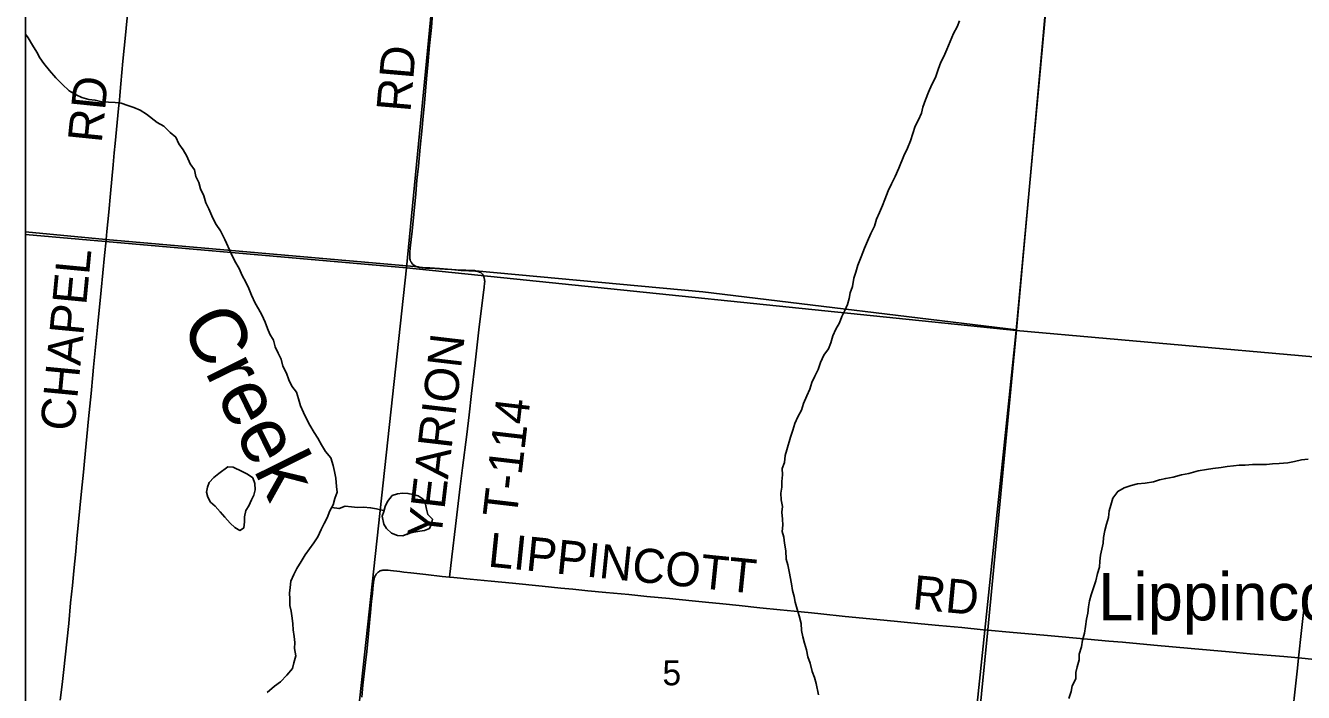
# Model space of a CAD drawing. Extents: x 0 to 1101, y 0 to 440.
# Drawn here: x 131 to 194.8, y 171.7 to 205 of the extents above; entities that cross this region are included whole.
import ezdxf

# ---------------------------------------------------------------- set-up
doc = ezdxf.new("R2010")
doc.units = 0
for name, color, linetype in [('Default', 7, 'Continuous'), ('GM_X_County_Road', 7, 'Continuous'), ('GM_X_County_Road_Text', 7, 'Continuous'), ('GM_X_Major_River', 7, 'Continuous'), ('GM_X_Minor_Lake', 7, 'Continuous'), ('GM_X_Minor_River', 7, 'Continuous'), ('GM_X_Minor_River_Text', 7, 'Continuous'), ('GM_X_Section', 7, 'Continuous'), ('GM_X_Section_Text', 7, 'Continuous'), ('GM_X_Township', 7, 'Continuous'), ('GM_X_Township_Road', 7, 'Continuous'), ('GM_X_Township_Road_Text', 7, 'Continuous'), ('GM_X_Unincorporated_Text', 7, 'Continuous'), ('SH_Cut_Line', 7, 'Continuous'), ('SH_Text', 7, 'Continuous')]:
    doc.layers.add(name, color=color, linetype=linetype)

msp = doc.modelspace()

# ---------------------------------------------------------------- linework, layer by layer
at = {"layer": 'Default'}
for points in [[(131, 224.783), (131, 194.558), (150.027, 192.9), (152.937, 222.853)], [(131, 194.558), (131, 164.387), (146.762, 162.827), (150.027, 192.9)]]:
    msp.add_lwpolyline(points, close=True, dxfattribs=at)
at = {"layer": 'GM_X_County_Road'}
for points in [[(131, 315.876), (131, 194.695), (135.018, 194.322), (150.608, 192.949), (150.667, 192.936), (150.751, 192.924), (150.832, 192.917), (150.974, 192.907), (151.205, 192.893), (151.688, 192.866), (152.284, 192.824), (152.765, 192.79), (152.989, 192.776), (153.141, 192.771), (153.235, 192.767), (153.305, 192.764), (153.375, 192.761), (153.435, 192.759), (153.482, 192.754), (164.835, 191.707), (180.516, 189.797), (183.214, 219.567)], [(135.022, 194.277), (135.024, 194.306), (135.064, 194.708), (135.153, 195.673), (135.242, 196.62), (135.371, 198.049), (135.429, 198.643), (135.473, 199.107), (135.647, 200.85), (135.689, 201.277), (135.709, 201.5), (135.759, 202.095), (135.807, 202.651), (135.857, 203.227), (135.989, 204.525), (136.105, 205.731), (136.187, 206.603), (136.332, 208.125), (136.432, 209.079), (136.454, 209.31)], [(174.993, 133.593), (179.071, 174.82), (180.516, 189.797), (164.835, 191.707), (153.482, 192.754), (153.435, 192.759), (153.375, 192.761), (153.305, 192.764), (153.235, 192.767), (153.141, 192.771), (152.989, 192.776), (152.765, 192.79), (152.284, 192.824), (151.688, 192.866), (151.205, 192.893), (150.974, 192.907), (150.832, 192.917), (150.751, 192.924), (150.667, 192.936), (150.608, 192.949), (135.018, 194.322), (131, 194.695), (131, 43.622)], [(132.732, 171.3), (132.823, 172.096), (132.892, 172.689), (133.159, 175.135), (133.252, 176.175), (133.338, 177.028), (133.412, 177.77), (133.504, 178.735), (133.563, 179.366), (133.639, 180.22), (133.708, 180.887), (133.745, 181.239), (133.824, 182.056), (133.889, 182.686), (133.942, 183.243), (134.148, 185.358), (134.27, 186.619), (134.361, 187.547), (134.398, 187.937), (134.529, 189.272), (134.597, 189.94), (134.778, 191.777), (134.948, 193.521), (135.022, 194.277)], [(147.799, 171.458), (147.858, 172.05), (147.991, 173.194), (148.05, 173.744), (148.124, 174.437), (148.174, 174.99), (148.186, 175.16), (148.233, 175.678), (148.287, 176.242), (148.327, 176.639), (148.351, 176.886), (148.386, 177.179), (148.4, 177.288), (148.415, 177.373), (148.422, 177.406), (148.432, 177.437), (148.442, 177.466), (148.45, 177.49), (148.462, 177.512), (148.476, 177.54), (148.496, 177.57), (148.518, 177.601), (148.542, 177.631), (148.561, 177.649), (148.584, 177.671), (148.61, 177.692), (148.646, 177.721), (148.686, 177.745), (148.72, 177.764), (148.761, 177.78), (148.797, 177.79), (148.848, 177.798), (148.893, 177.803), (148.947, 177.803), (149.012, 177.801), (149.108, 177.796), (149.239, 177.781), (149.384, 177.766), (149.547, 177.749), (149.695, 177.729), (149.9, 177.705), (150.245, 177.665), (151.005, 177.576), (151.812, 177.49), (152.188, 177.454)], [(152.188, 177.454), (152.399, 177.433), (153.218, 177.355), (154.266, 177.253), (155.336, 177.157), (156.818, 176.999), (157.743, 176.906), (158.35, 176.844), (159.09, 176.77), (159.997, 176.684), (161.144, 176.58), (162.032, 176.489), (163.173, 176.38), (164.305, 176.269), (164.964, 176.204)], [(194.601, 173.417), (194.747, 174.779), (194.838, 175.531), (194.989, 176.895)], [(164.964, 176.204), (165.832, 176.117), (166.66, 176.038), (167.684, 175.924), (168.7, 175.818), (169.393, 175.749), (170.261, 175.66), (170.729, 175.616), (171.953, 175.49), (173.879, 175.305), (175.745, 175.125), (176.636, 175.036), (177.773, 174.93), (178.845, 174.824), (179.078, 174.803)], [(179.078, 174.803), (180.16, 174.706), (182.059, 174.528), (184.063, 174.356), (185.121, 174.257), (185.799, 174.198), (187.375, 174.057), (189.242, 173.887), (191.131, 173.712), (192.182, 173.626), (193.868, 173.483), (194.601, 173.417)], [(191.118, 135.39), (191.361, 138.35), (191.514, 140.194), (191.627, 141.506), (191.775, 143.307), (191.903, 144.91), (192.105, 147.392), (192.189, 148.347), (192.313, 149.842), (192.424, 151.182), (192.531, 152.501), (192.685, 154.172), (192.791, 155.622), (192.988, 157.906), (193.084, 158.964), (193.299, 161.135), (193.421, 162.321), (193.546, 163.508), (193.742, 165.361), (193.946, 167.309), (194.203, 169.737), (194.547, 172.906), (194.601, 173.417)], [(194.601, 173.417), (196.059, 173.268), (197.711, 173.104), (198.694, 173.006), (202.111, 172.675), (203.952, 172.51)]]:
    msp.add_lwpolyline(points, dxfattribs=at)
at = {"layer": 'GM_X_Major_River'}
for points in [[(174.441, 197.467), (174.635, 197.883), (174.881, 198.491), (175.063, 198.873), (175.21, 199.245), (175.324, 199.606), (175.448, 199.967), (175.606, 200.293), (175.763, 200.619), (175.829, 200.925), (175.965, 201.285), (176.113, 201.669), (176.272, 202.052), (176.464, 202.399), (176.602, 202.806), (176.726, 203.167), (176.871, 203.459), (177.029, 203.808), (177.2, 204.202), (177.36, 204.596), (177.541, 204.933), (177.663, 205.237)], [(170.624, 171.565), (170.505, 172.137), (170.411, 172.436), (170.306, 172.734), (170.204, 173.146), (170.089, 173.468), (170.008, 173.823), (169.915, 174.144), (169.834, 174.476), (169.764, 174.785), (169.751, 175.138), (169.649, 175.516), (169.556, 175.849), (169.452, 176.193), (169.393, 176.491), (169.322, 176.788), (169.275, 177.108), (169.157, 177.737), (169.086, 178.058), (169.004, 178.356), (168.982, 178.766), (168.914, 179.143), (168.888, 179.44), (168.806, 179.727), (168.838, 180.044), (168.813, 180.352), (168.777, 180.694), (168.82, 180.978), (168.75, 181.31), (168.726, 181.652), (168.78, 181.946), (168.777, 182.23), (168.81, 182.559), (168.796, 182.878), (168.919, 183.182), (168.952, 183.522), (169.029, 183.816), (169.218, 184.436), (169.331, 184.785), (169.432, 185.124), (169.578, 185.449), (169.759, 185.785), (169.871, 186.124), (170.031, 186.506), (170.177, 186.843), (170.278, 187.17), (170.435, 187.484), (170.593, 187.821), (170.717, 188.17), (170.888, 188.541), (171.113, 188.853), (171.236, 189.145), (171.337, 189.495), (171.484, 189.832), (171.664, 190.146), (171.787, 190.461), (171.933, 190.775), (172.067, 191.067), (172.155, 191.361), (172.197, 191.644), (172.31, 191.971), (172.379, 192.39), (172.479, 192.684), (172.58, 193.034), (172.74, 193.45), (172.912, 193.878), (173.059, 194.238), (173.23, 194.609), (173.411, 194.98), (173.513, 195.33), (173.659, 195.656), (173.806, 196.016), (173.929, 196.32), (174.09, 196.748), (174.271, 197.096), (174.441, 197.467)]]:
    msp.add_lwpolyline(points, dxfattribs=at)
at = {"layer": 'GM_X_Minor_Lake'}
for points in [[(141.103, 182.955), (140.656, 182.633), (140.403, 182.433), (140.172, 182.176), (140.089, 181.95), (140.04, 181.702), (140.104, 181.441), (140.247, 181.201), (140.471, 180.994), (140.727, 180.707), (140.961, 180.443), (141.217, 180.145), (141.452, 179.937), (141.711, 179.786), (141.791, 179.837)], [(141.791, 179.837), (141.905, 179.908), (141.933, 180.214), (141.937, 180.463), (141.999, 180.779), (142.15, 181.014), (142.291, 181.307), (142.408, 181.543), (142.469, 181.814), (142.463, 182.131), (142.353, 182.405), (142.084, 182.59), (141.814, 182.73), (141.364, 182.94), (141.103, 182.955)], [(151.228, 179.994), (151.278, 180.121), (151.327, 180.347), (151.104, 180.577), (151.029, 180.839), (150.976, 181.1), (150.867, 181.34), (150.62, 181.513), (150.36, 181.585), (150.1, 181.634), (149.828, 181.649), (149.578, 181.608), (149.316, 181.521), (149.084, 181.23), (148.967, 180.982), (148.906, 180.734), (148.823, 180.498)], [(148.823, 180.498), (148.896, 180.1), (149.029, 179.872), (149.286, 179.653), (149.579, 179.535), (149.851, 179.52), (150.125, 179.629), (150.398, 179.693), (150.694, 179.745), (150.933, 179.776), (151.184, 179.885), (151.228, 179.994)]]:
    msp.add_lwpolyline(points, dxfattribs=at)
at = {"layer": 'GM_X_Minor_River'}
for points in [[(146.069, 180.415), (146.204, 180.764), (146.372, 181.054), (146.45, 181.382), (146.562, 181.686), (146.536, 181.982), (146.503, 182.393), (146.433, 182.725), (146.362, 183.023), (146.249, 183.413), (145.985, 183.728), (145.79, 184.064), (145.606, 184.388), (145.421, 184.678), (145.204, 185.048), (145.043, 185.36), (144.892, 185.672), (144.743, 186.006), (144.64, 186.362), (144.536, 186.695), (144.305, 186.986), (144.155, 187.309), (144.04, 187.632), (143.857, 187.99), (143.764, 188.334), (143.614, 188.634), (143.464, 188.957), (143.394, 189.278), (143.198, 189.58), (143.093, 189.868), (142.977, 190.19), (142.805, 190.548), (142.644, 190.849), (142.47, 191.138), (142.288, 191.542), (142.15, 191.865), (142.011, 192.177), (141.828, 192.524), (141.679, 192.869), (141.462, 193.24), (141.28, 193.621), (140.959, 194.314), (140.732, 194.753), (140.525, 195.067), (140.364, 195.379), (140.15, 195.841), (140, 196.153), (139.907, 196.497), (139.747, 196.844), (139.665, 197.165), (139.514, 197.454), (139.433, 197.787), (139.226, 198.101), (139.055, 198.482), (138.882, 198.794), (138.664, 199.097), (138.514, 199.42), (138.225, 199.657), (137.915, 199.973), (137.568, 200.166), (137.045, 200.568), (136.721, 200.771), (136.406, 200.906), (136.102, 201.006), (135.775, 201.118), (135.48, 201.149), (135.15, 201.17), (134.809, 201.191), (134.482, 201.269), (134.164, 201.312), (133.814, 201.414), (133.522, 201.536), (133.175, 201.74), (132.821, 202.08), (132.511, 202.397), (132.203, 202.748), (131.906, 203.098), (131.721, 203.389), (131.559, 203.678), (131.352, 204.015), (131.136, 204.386), (131, 204.573)], [(183.12, 171.395), (183.244, 171.732), (183.287, 172.027), (183.468, 172.373), (183.477, 172.68), (183.531, 172.974), (183.632, 173.312), (183.641, 173.607), (183.754, 173.967), (183.798, 174.307), (183.911, 174.644), (183.955, 174.984), (184.012, 175.357), (184.077, 175.651), (184.098, 175.969), (184.152, 176.263), (184.241, 176.567), (184.467, 177.265), (184.557, 177.626), (184.658, 177.941), (184.678, 178.248), (184.698, 178.543), (184.764, 178.848), (184.83, 179.142), (184.861, 179.425), (184.917, 179.787), (185.006, 180.092), (185.096, 180.43), (185.14, 180.759), (185.217, 181.052), (185.329, 181.39), (185.567, 181.735), (185.879, 181.908), (186.236, 182.034), (186.557, 182.115), (186.934, 182.149), (187.357, 182.216), (187.645, 182.309), (187.966, 182.379), (188.343, 182.448), (188.756, 182.56), (189.123, 182.629), (189.582, 182.763), (190.005, 182.83), (190.314, 182.877), (190.726, 182.933), (191.035, 182.981), (191.343, 183.017), (191.628, 183.042), (191.925, 183.045), (192.301, 183.079), (192.597, 183.081), (192.995, 183.069), (193.304, 183.105), (193.635, 183.129), (194.068, 183.162), (194.401, 183.232), (194.744, 183.301), (195.087, 183.336)], [(146.303, 180.935), (146.663, 180.875), (146.974, 181.002), (147.28, 180.959), (147.587, 180.927), (147.883, 180.953), (148.235, 180.92), (148.53, 180.866), (148.88, 180.776), (148.914, 180.765)], [(143.066, 171.68), (143.429, 171.999), (143.743, 172.217), (144.06, 172.549), (144.331, 172.882), (144.408, 173.175), (144.499, 173.525), (144.441, 173.89), (144.45, 174.185), (144.424, 174.482), (144.377, 174.813), (144.352, 175.121), (144.315, 175.406), (144.269, 175.748), (144.209, 176.034), (144.196, 176.365), (144.193, 176.649), (144.213, 176.933), (144.256, 177.25), (144.402, 177.575), (144.548, 177.889), (144.774, 178.224), (144.967, 178.559), (145.192, 178.871), (145.406, 179.16), (145.597, 179.462), (145.767, 179.832), (145.924, 180.123), (146.069, 180.415)]]:
    msp.add_lwpolyline(points, dxfattribs=at)
at = {"layer": 'GM_X_Section'}
for points in [[(152.937, 222.853), (183.302, 220.164), (180.488, 189.777), (150.027, 192.9)], [(216.876, 216.985), (212.079, 186.968), (180.488, 189.777), (183.302, 220.164)], [(150.027, 192.9), (180.488, 189.777), (177.362, 159.827), (146.762, 162.827)], [(180.488, 189.777), (212.079, 186.968), (208.519, 156.933), (177.362, 159.827)]]:
    msp.add_lwpolyline(points, close=True, dxfattribs=at)
at = {"layer": 'GM_X_Township'}
msp.add_lwpolyline([(174.993, 133.593), (179.071, 174.82), (180.516, 189.797), (183.214, 219.567)], dxfattribs=at)
at = {"layer": 'GM_X_Township_Road'}
for points in [[(150.644, 192.926), (150.615, 192.932), (150.569, 192.945), (150.52, 192.963), (150.483, 192.98), (150.445, 193.002), (150.408, 193.026), (150.369, 193.056), (150.341, 193.083), (150.319, 193.107), (150.297, 193.137), (150.274, 193.169), (150.255, 193.2), (150.241, 193.228), (150.221, 193.271), (150.209, 193.307), (150.2, 193.342), (150.196, 193.38), (150.192, 193.416), (150.191, 193.471), (150.191, 193.537), (150.198, 193.675), (150.215, 193.88), (150.263, 194.319), (150.312, 194.735), (150.492, 196.591), (150.556, 197.277), (150.631, 197.982), (150.723, 198.928), (150.793, 199.726), (150.861, 200.469), (150.924, 201.118), (151.027, 202.344), (151.094, 203.042), (151.187, 203.996), (151.276, 204.904), (151.338, 205.614)], [(151.946, 192.832), (151.695, 192.85), (151.211, 192.877), (150.981, 192.89), (150.839, 192.901), (150.758, 192.908), (150.674, 192.92), (150.644, 192.926)], [(153.517, 192.733), (153.489, 192.738), (153.442, 192.742), (153.382, 192.745), (153.311, 192.747), (153.242, 192.751), (153.147, 192.755), (152.996, 192.76), (152.771, 192.773), (152.29, 192.808), (151.946, 192.832)], [(152.188, 177.454), (152.297, 178.471), (152.473, 179.988), (152.717, 181.978), (152.828, 182.913), (153.039, 184.567), (153.166, 185.551), (153.286, 186.621), (153.457, 188.146), (153.664, 189.958), (153.807, 191.142), (153.893, 191.815), (153.906, 191.905), (153.919, 191.994), (153.927, 192.062), (153.933, 192.12), (153.938, 192.226), (153.937, 192.267), (153.933, 192.305), (153.928, 192.342), (153.92, 192.374), (153.913, 192.402), (153.903, 192.433), (153.894, 192.458), (153.881, 192.491), (153.861, 192.532), (153.846, 192.556), (153.822, 192.59), (153.792, 192.623), (153.769, 192.643), (153.744, 192.66), (153.713, 192.677), (153.683, 192.69), (153.652, 192.702), (153.615, 192.713), (153.574, 192.723), (153.517, 192.733)]]:
    msp.add_lwpolyline(points, dxfattribs=at)
at = {"layer": 'SH_Cut_Line'}
msp.add_lwpolyline([(131, 315.876), (131, 17.107), (539, 17.107)], dxfattribs=at)
at = {"layer": 'SH_Text'}
msp.add_lwpolyline([(131, 425.107), (539, 425.107), (539, 17.107), (131, 17.107)], close=True, dxfattribs=at)

# ---------------------------------------------------------------- texts
at = {"layer": 'GM_X_County_Road_Text'}
for s, rotation, p in [('RD', 84.14261, (134.801, 199.105)), ('CHAPEL', 84.53509, (133.426, 184.705)), ('LIPPINCOTT', 354.1713, (154.062, 177.985)), ('RD', 354.58437, (175.266, 175.859))]:
    msp.add_text(s, height=1.7045, rotation=rotation, dxfattribs=at).set_placement(p)
at = {"layer": 'GM_X_Minor_River_Text'}
msp.add_text('Creek', height=2.8305, rotation=296.36003, dxfattribs=at).set_placement((138.726, 190.163))
at = {"layer": 'GM_X_Section_Text'}
msp.add_text('5', height=1.256, rotation=0.00001, dxfattribs=at).set_placement((162.819, 172.047))
at = {"layer": 'GM_X_Township_Road_Text'}
for s, rotation, p in [('RD', 85.06554, (150.225, 200.645)), ('YEARION', 83.32547, (151.752, 179.295)), ('T-114', 83.35371, (155.532, 180.374))]:
    msp.add_text(s, height=1.7045, rotation=rotation, dxfattribs=at).set_placement(p)
at = {"layer": 'GM_X_Unincorporated_Text'}
msp.add_text('Lippincott', height=2.3693, rotation=0.00001, dxfattribs=at).set_placement((184.593, 175.291))

doc.saveas('drawing.dxf')
